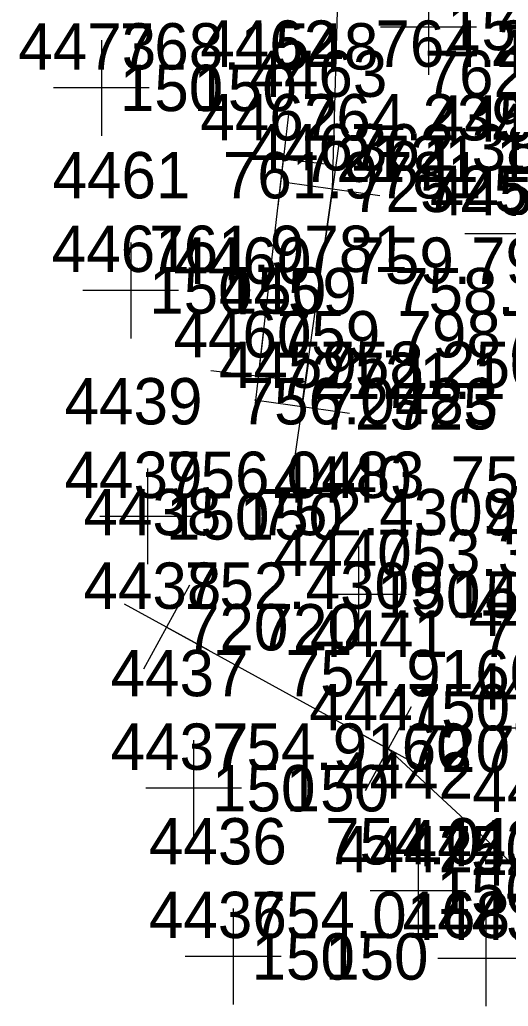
# Model space of a CAD drawing. Extents: x 1602514 to 1609837, y 863887 to 871157.
# Drawn here: x 1604200.9 to 1604280.5, y 869249.8 to 869410.6 of the extents above; entities that cross this region are included whole.
import ezdxf

# ---------------------------------------------------------------- set-up
doc = ezdxf.new("R2010")
doc.units = 0
for name, color, linetype in [('Default', 7, 'Continuous'), ('Survey-Point', 7, 'Continuous'), ('Survey-Spot dirt', 7, 'Continuous'), ('Survey-Text-Elevation', 7, 'Continuous'), ('Survey-Text-Feature', 7, 'Continuous'), ('Survey-Text-Name and Number', 7, 'Continuous')]:
    doc.layers.add(name, color=color, linetype=linetype)

msp = doc.modelspace()

# ---------------------------------------------------------------- linework, layer by layer
at = {"layer": 'Default'}
for points in [[(1604246.91, 869347.57), (1604251.89, 869383.02), (1604252.94, 869419.8)], [(1604246.91, 869347.57), (1604251.89, 869383.02), (1604252.94, 869419.8)], [(1604239.8, 869352.54), (1604243.88, 869387.92)], [(1604239.8, 869352.54), (1604243.88, 869387.92)], [(1604224.82, 869311.55), (1604260.97, 869291.72), (1604288.23, 869266.44), (1604299.49, 869260.88)], [(1604224.82, 869311.55), (1604260.97, 869291.72), (1604288.23, 869266.44), (1604299.49, 869260.88)]]:
    msp.add_lwpolyline(points, dxfattribs=at)
at = {"layer": 'Survey-Point'}
for p, q in [((1604244.77, 869395.68), (1604242.98, 869380.16)), ((1604252.97, 869390.76), (1604250.8, 869375.29)), ((1604236.12, 869388.81), (1604251.64, 869387.02)), ((1604244.15, 869384.11), (1604259.62, 869381.94)), ((1604240.69, 869360.3), (1604238.9, 869344.78)), ((1604248, 869355.3), (1604245.82, 869339.83)), ((1604232.04, 869353.43), (1604247.56, 869351.64)), ((1604239.17, 869348.65), (1604254.65, 869346.48)), ((1604228.57, 869318.4), (1604221.06, 869304.7)), ((1604231.67, 869307.79), (1604217.97, 869315.31)), ((1604264.73, 869298.57), (1604257.22, 869284.87)), ((1604267.82, 869287.97), (1604254.12, 869295.48))]:
    msp.add_line(p, q, dxfattribs=at)
at = {"layer": 'Survey-Spot dirt'}
for p, q in [((1604267.55, 869417.23), (1604267.55, 869401.6)), ((1604275.36, 869409.41), (1604259.73, 869409.41)), ((1604214.2, 869407.29), (1604214.2, 869391.67)), ((1604222.01, 869399.48), (1604206.39, 869399.48)), ((1604289.09, 869375.7), (1604273.47, 869375.7)), ((1604218.99, 869374.28), (1604218.99, 869358.65)), ((1604226.8, 869366.47), (1604211.18, 869366.47)), ((1604221.74, 869337.44), (1604221.74, 869321.81)), ((1604229.55, 869329.62), (1604213.93, 869329.62)), ((1604256.14, 869324.69), (1604256.14, 869309.07)), ((1604263.95, 869316.88), (1604248.32, 869316.88)), ((1604295.43, 869295.1), (1604279.81, 869295.1)), ((1604229.24, 869293.12), (1604229.24, 869277.49)), ((1604237.06, 869285.3), (1604221.43, 869285.3)), ((1604265.84, 869276.39), (1604265.84, 869260.77)), ((1604273.65, 869268.58), (1604258.03, 869268.58)), ((1604235.67, 869265.68), (1604235.67, 869250.05)), ((1604276.87, 869265.38), (1604276.87, 869249.75)), ((1604243.49, 869257.87), (1604227.86, 869257.87)), ((1604284.68, 869257.56), (1604269.06, 869257.56))]:
    msp.add_line(p, q, dxfattribs=at)

# ---------------------------------------------------------------- texts
at = {"layer": 'Survey-Text-Elevation'}
for s, p in [('764.2390', (1604258.88, 869402.92)), ('768.1548', (1604217.2, 869402.48)), ('762.3856', (1604266.89, 869398.02)), ('764.2390', (1604246.88, 869390.92)), ('762.3856', (1604254.89, 869386.02)), ('761.9781', (1604233.99, 869381.47)), ('761.9781', (1604221.99, 869369.47)), ('759.7987', (1604254.8, 869367.54)), ('758.2508', (1604261.91, 869362.57)), ('759.7987', (1604242.8, 869355.54)), ('758.2508', (1604249.91, 869350.57)), ('756.0483', (1604236.74, 869344.62)), ('756.0483', (1604224.74, 869332.62)), ('753.3317', (1604271.14, 869331.88)), ('752.4309', (1604239.82, 869326.55)), ('753.3317', (1604259.14, 869319.88)), ('752.4309', (1604227.82, 869314.55)), ('750.0629', (1604275.97, 869306.72)), ('754.9160', (1604244.24, 869300.3)), ('750.0629', (1604263.97, 869294.72)), ('754.9160', (1604232.24, 869288.3)), ('754.0168', (1604250.67, 869272.87)), ('750.9821', (1604268.84, 869271.58)), ('754.0168', (1604238.67, 869260.87)), ('750.4199', (1604279.87, 869260.56))]:
    msp.add_text(s, height=7.56, dxfattribs=at).set_placement(p)
at = {"layer": 'Survey-Text-Feature'}
for s, p in [('150', (1604270.55, 869405.63)), ('150', (1604217.2, 869395.7)), ('150', (1604229.2, 869395.7)), ('721.1', (1604246.88, 869384.14)), ('721.1', (1604258.88, 869384.14)), ('725', (1604254.89, 869379.24)), ('725', (1604266.89, 869379.24)), ('150', (1604221.99, 869362.69)), ('150', (1604233.99, 869362.69)), ('721.1', (1604242.8, 869348.76)), ('721.1', (1604254.8, 869348.76)), ('725', (1604249.91, 869343.79)), ('725', (1604261.91, 869343.79)), ('150', (1604224.74, 869325.84)), ('150', (1604236.74, 869325.84)), ('150', (1604259.14, 869313.1)), ('150', (1604271.14, 869313.1)), ('720', (1604227.82, 869307.77)), ('720', (1604239.82, 869307.77)), ('720', (1604263.97, 869287.94)), ('720', (1604275.97, 869287.94)), ('150', (1604232.24, 869281.52)), ('150', (1604244.24, 869281.52)), ('150', (1604268.84, 869264.8)), ('150', (1604238.67, 869254.09)), ('150', (1604250.67, 869254.09))]:
    msp.add_text(s, height=7.56, dxfattribs=at).set_placement(p)
at = {"layer": 'Survey-Text-Name and Number'}
for s, p in [('4456', (1604278.86, 869407.28)), ('4462', (1604230.33, 869402.92)), ('4473', (1604200.65, 869402.48)), ('4453', (1604277.92, 869401.35)), ('4463', (1604238.34, 869398.02)), ('4462', (1604230.33, 869390.92)), ('4458', (1604267.74, 869390.7)), ('4453', (1604277.92, 869389.35)), ('4463', (1604238.34, 869386.02)), ('4461', (1604206.23, 869381.47)), ('4458', (1604267.74, 869378.7)), ('4461', (1604206.1, 869369.47)), ('4460', (1604225.96, 869367.54)), ('4459', (1604233.37, 869362.57)), ('4460', (1604225.96, 869355.54)), ('4459', (1604233.37, 869350.57)), ('4439', (1604208.2, 869344.62)), ('4439', (1604208.2, 869332.62)), ('4440', (1604242.3, 869331.88)), ('4438', (1604211.27, 869326.55)), ('4449', (1604276.78, 869325.08)), ('4440', (1604242.3, 869319.88)), ('4438', (1604211.27, 869314.55)), ('4449', (1604276.78, 869313.08)), ('4448', (1604274.07, 869310.1)), ('4441', (1604248.21, 869306.72)), ('4437', (1604215.7, 869300.3)), ('4448', (1604274.07, 869298.1)), ('4441', (1604248.09, 869294.72)), ('4437', (1604215.7, 869288.3)), ('4442', (1604252.3, 869283.58)), ('4444', (1604274.68, 869281.44)), ('4436', (1604221.95, 869272.87)), ('4443', (1604263.33, 869272.56)), ('4442', (1604252.3, 869271.58)), ('4444', (1604274.68, 869269.44)), ('4436', (1604221.95, 869260.87)), ('4443', (1604263.33, 869260.56))]:
    msp.add_text(s, height=7.56, dxfattribs=at).set_placement(p)

doc.saveas('drawing.dxf')
